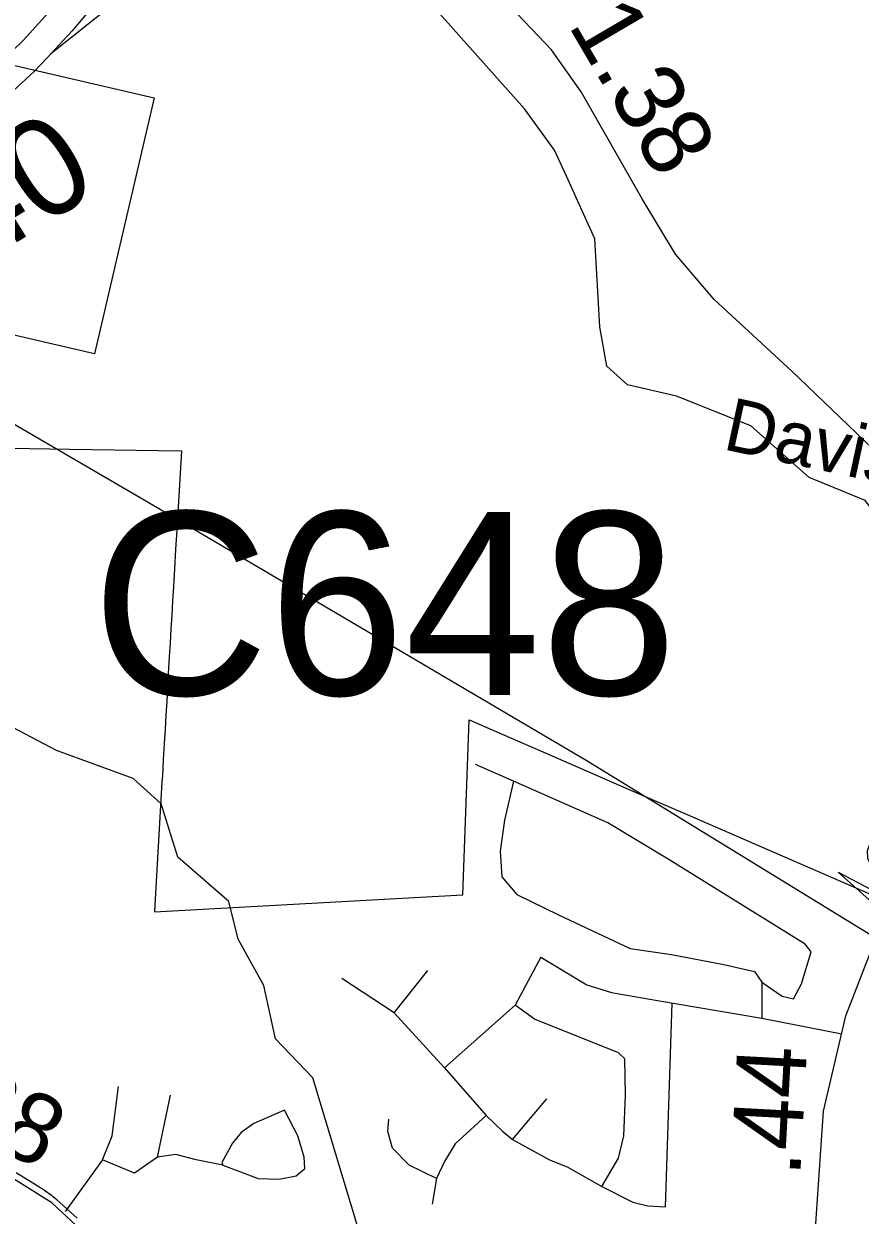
# Model space of a CAD drawing. Extents: x 2001466 to 31450019, y -30647475 to 847247.
# Drawn here: x 2039837 to 2042835, y 759848 to 764118 of the extents above; entities that cross this region are included whole.
import ezdxf

# ---------------------------------------------------------------- set-up
doc = ezdxf.new("R2010")
doc.units = 0
for name, color, linetype in [('Exist Hydrographic Creek Single Shore', 7, 'Continuous'), ('Exist Road Non-System Type 51', 7, 'Continuous'), ('Exist Road Primary NC Shield CELL', 7, 'Continuous'), ('Exist Road Primary NC Shield Number Label', 7, 'Continuous'), ('Exist Road Primary NC UnDivided 4 Lane Attributed', 7, 'Continuous'), ('Exist Road Secondary Mileage Hundredths English Label', 7, 'Continuous'), ('Exist Road Secondary Structure Culvert Attributed CELL', 7, 'Continuous'), ('Exist Road Secondary Structure Culvert Number Label', 7, 'Continuous'), ('Exist Road Secondary Type 51 Attributed', 7, 'Continuous'), ('Exist Road Secondary Type 51 Label', 7, 'Continuous'), ('Exist Utilities Electrical Transmission Line', 7, 'Continuous'), ('Map Preparation Boundary City Limit Buffer Line', 7, 'Continuous'), ('Prop Road Primary Interstate Projected', 7, 'Continuous')]:
    doc.layers.add(name, color=color, linetype=linetype)

msp = doc.modelspace()

# ---------------------------------------------------------------- linework, layer by layer
at = {"layer": 'Exist Hydrographic Creek Single Shore'}
for points in [[(2043079.9, 760725.2), (2043028.9, 760844), (2042944.6, 760978.3), (2042890.8, 761064.9), (2042862.5, 761126.1), (2042861.4, 761154.4), (2042873.8, 761189.5), (2042979.2, 761343.4), (2043003.2, 761818.6), (2043027.2, 762185.7), (2042852.1, 762409), (2042652.2, 762491.9), (2042443.2, 762676.6), (2042176, 762783.8), (2042001.1, 762823.4), (2041926.1, 762890.6), (2041901.1, 763032.2), (2041883.2, 763347.5), (2041782.4, 763571.5), (2041738.8, 763664.8), (2041631.1, 763813.2), (2041061, 764453.7)], [(2041184.2, 758548.5), (2041284.1, 758572.8), (2041359.1, 758830.5), (2041350.1, 759116), (2041266.2, 759308.1), (2041116.1, 759531), (2040873.1, 760339.8), (2040739.2, 760480.4), (2040697.2, 760671.5), (2040605.1, 760837.4), (2040571.1, 760972.7), (2040388.2, 761130.6), (2040329.1, 761322.1), (2040229.1, 761412.7), (2039954.1, 761513.5), (2039478.2, 761762.7), (2039353.1, 761860.5)]]:
    msp.add_lwpolyline(points, dxfattribs=at)
at = {"layer": 'Exist Road Non-System Type 51'}
for points in [[(2041591.5, 761403), (2041455.3, 761463.2)], [(2041591.5, 761403), (2041559.9, 761263.5), (2041544, 761152.6), (2041550.4, 761060.6), (2041604.2, 760997.2), (2041753.1, 760924.3), (2042009.7, 760803.9), (2042158.5, 760781.7), (2042345.4, 760746.8), (2042456.3, 760721.5), (2042481.6, 760683.4), (2042481.6, 760553.5)], [(2042481.6, 760683.4), (2042554.5, 760632.7), (2042595.7, 760623.2), (2042624.2, 760677.1), (2042659, 760791.2), (2042636.8, 760819.7), (2042145.9, 761124), (2041930.5, 761254), (2041591.5, 761403)], [(2041689.7, 760772.2), (2041597.9, 760601)], [(2041689.7, 760772.2), (2041854.4, 760673.9), (2041943.1, 760645.4), (2042107.9, 760616.9), (2042481.6, 760553.5)], [(2041163.9, 760572.5), (2041284.3, 760724.6)], [(2041163.9, 760572.5), (2040977, 760696.1)], [(2041597.9, 760601), (2041344.5, 760376)], [(2041908.3, 759951.2), (2041968.5, 760052.6), (2041987.5, 760131.9), (2041993.8, 760277.7), (2041990.7, 760407.7), (2041968.5, 760429.8), (2041667.6, 760550.3), (2041597.9, 760601)], [(2042136.4, 759878.3), (2042161.1, 760607.8)], [(2041344.5, 760376), (2041163.9, 760572.5)], [(2042481.6, 760553.5), (2042768.5, 760497.6)], [(2041344.5, 760376), (2041493.3, 760204.8)], [(2040118.9, 760046.3), (2040153.8, 760131.9), (2040175.9, 760309.4)], [(2040549.7, 760027.3), (2040454.7, 760046.3), (2040381.8, 760065.3), (2040315.3, 760055.8), (2040362.8, 760277.7)], [(2041588.4, 760119.2), (2041711.9, 760265)], [(2040549.7, 760027.3), (2040676.4, 759979.7), (2040752.4, 759976.6), (2040812.6, 759989.2), (2040844.3, 760014.6), (2040841.1, 760055.8), (2040819, 760131.9), (2040771.5, 760223.8), (2040660.6, 760176.3), (2040616.2, 760144.6), (2040584.6, 760106.5), (2040546.6, 760036.8), (2040549.7, 760027.3)], [(2041493.3, 760204.8), (2041382.5, 760103.4), (2041344.5, 760040), (2041316, 759979.7)], [(2041493.3, 760204.8), (2041553.5, 760147.7), (2041588.4, 760119.2)], [(2041316, 759979.7), (2041217.8, 760027.3), (2041157.6, 760087.5), (2041141.7, 760147.7), (2041144.9, 760192.1)], [(2041588.4, 760119.2), (2041721.4, 760046.3), (2041784.8, 760020.9), (2041908.3, 759951.2)], [(2040118.9, 760046.3), (2039985.3, 759861.6)], [(2040315.3, 760055.8), (2040233, 759998.8), (2040118.9, 760046.3)], [(2041316, 759979.7), (2041300.1, 759887.8)], [(2041908.3, 759951.2), (2042019.2, 759894.1), (2042073, 759881.5), (2042136.4, 759878.3)]]:
    msp.add_lwpolyline(points, dxfattribs=at)
at = {"layer": 'Exist Road Primary NC Shield CELL'}
msp.add_lwpolyline([(2039172.7, 763148.3), (2039385.9, 764065.8), (2040303.3, 763852.6), (2040090.2, 762935.2)], close=True, dxfattribs=at)
at = {"layer": 'Exist Road Primary NC UnDivided 4 Lane Attributed'}
for points in [[(2040564.2, 764915.3), (2040447.9, 764776.5), (2040390.7, 764708.7), (2040280.7, 764578.4), (2040250.7, 764541.7), (2040032.2, 764280), (2039955.9, 764192.9), (2039835.1, 764059), (2039794.9, 764019.5), (2039715.1, 763944.6), (2039659, 763896.3), (2039631.9, 763870.7), (2039505.6, 763770.6), (2039426.2, 763714.5), (2039296.6, 763629.2), (2039181, 763560.3), (2039109.7, 763521.8), (2039044.4, 763490.2), (2038889.1, 763420.1), (2038718.6, 763355.9), (2038257.3, 763205.6), (2038219.2, 763193.8)], [(2040650.8, 764852.8), (2040555.3, 764741.4), (2040365.5, 764514.8), (2040223.1, 764344.2), (2040116.3, 764220.4), (2040067.2, 764160.8), (2040009.4, 764093), (2039932.4, 764008.9)], [(2039932.4, 764008.9), (2039921.7, 763997.5), (2039896.2, 763971.5), (2039875.1, 763948.2), (2039718.7, 763804.4)]]:
    msp.add_lwpolyline(points, dxfattribs=at)
at = {"layer": 'Exist Road Secondary Structure Culvert Attributed CELL'}
msp.add_lwpolyline([(2042929.3, 761190.9), (2043054, 760810.8), (2042756, 761077.7), (2042944.6, 760978.3)], close=True, dxfattribs=at)
at = {"layer": 'Exist Road Secondary Type 51 Attributed'}
for points in [[(2042874.6, 758665.8), (2042761.2, 759056.4), (2042687.2, 759375.2), (2042671.1, 759747.2), (2042703.3, 760220.7), (2042783.7, 760562.1), (2042944.6, 760978.3), (2043123.3, 761397.1), (2043178, 761609.7), (2043200.5, 761783.6), (2043176.4, 761995.4), (2043116.8, 762195.1), (2043017.1, 762415.7), (2042878.7, 762596), (2042589, 762873), (2042310.6, 763129.9), (2042172.2, 763292.6), (2042053.1, 763490.6), (2041834.3, 763873.9), (2041728, 764025.3), (2041583.2, 764175.9)], [(2040946, 758057.5), (2040968.5, 758316), (2040968.5, 758546.3), (2040966.9, 758752.4), (2040939.5, 758925.5), (2040894.5, 759165.5), (2040826.9, 759292.7), (2040736.8, 759403.8), (2040645, 759469), (2040455.1, 759528.6), (2040233.1, 759596.2), (2040131.7, 759671.9), (2040023.9, 759810.4), (2039937, 759891.8), (2039727.8, 760022.2)]]:
    msp.add_lwpolyline(points, dxfattribs=at)
at = {"layer": 'Exist Utilities Electrical Transmission Line'}
msp.add_lwpolyline([(2037200.7, 764212.3), (2037876.5, 763814.3), (2039032.6, 763130.7), (2040281.8, 762403.1), (2041852.9, 761478.9), (2042888.7, 760842.6)], dxfattribs=at)
at = {"layer": 'Map Preparation Boundary City Limit Buffer Line'}
for points in [[(2039496, 762601.7), (2040000, 762593.7), (2040399.9, 762587.4), (2040401.9, 762587.2), (2040384.5, 762304.4), (2040380.4, 762233.5), (2040376.2, 762164.6), (2040372.8, 762100.7), (2040369.6, 762048.9), (2040366.8, 761998.9), (2040363.8, 761949), (2040360.9, 761899.1), (2040357.9, 761848.7), (2040354.4, 761789.3), (2040351.5, 761739.4), (2040348.6, 761689.5), (2040345.8, 761639.5), (2040342.8, 761589.6), (2040339.8, 761538.7), (2040336.4, 761480.8), (2040333.1, 761422.9)], [(2040333.1, 761422.9), (2040331.8, 761400.3), (2040307.2, 760980.3), (2040304.5, 760934.9), (2041409.8, 760995.6), (2041433, 761623.3), (2041732.8, 761492.9), (2042055.8, 761352.6), (2042214.4, 761283.7), (2042389.5, 761207.7), (2042818.5, 761021.2), (2042865.5, 761000.8)], [(2040028.2, 759837.2), (2039954.9, 759903.4), (2039948.9, 759908.1), (2039941.8, 759913.6), (2039935.8, 759918.1), (2039931.4, 759921.4), (2039924.9, 759926.1), (2039919.2, 759930.2), (2039910.1, 759936.4), (2039901.9, 759942), (2039897.2, 759945.1), (2039883.8, 759953.6), (2039808.6, 760000)]]:
    msp.add_lwpolyline(points, dxfattribs=at)
at = {"layer": 'Prop Road Primary Interstate Projected'}
msp.add_lwpolyline([(2040855.6, 764709), (2040828.5, 764690.2), (2040756.3, 764644.6), (2040705, 764611.1), (2040668.9, 764585.8), (2040607, 764543.7), (2040555.9, 764506.5), (2040505, 764468.3), (2040464, 764438.6), (2040426.5, 764408.5), (2040373.7, 764366.1), (2040328.8, 764328.8), (2040282.4, 764290.9), (2040244.4, 764259.2), (2040188.7, 764214.3), (2040135.6, 764170.2), (2040073.7, 764121.5), (2039932.4, 764008.9)], dxfattribs=at)

# ---------------------------------------------------------------- texts
at = {"layer": 'Exist Road Primary NC Shield Number Label'}
msp.add_text('540', height=350, rotation=31.918, dxfattribs=at).set_placement((2039452.9, 763111.4))
at = {"layer": 'Exist Road Secondary Mileage Hundredths English Label'}
for s, rotation, p in [('1.38', 300.3752, (2041785.3, 764114.3)), ('.44', 86.9065, (2042619.2, 759983.7)), ('.88', 331.7322, (2039484.2, 760227.8))]:
    msp.add_text(s, height=250, rotation=rotation, dxfattribs=at).set_placement(p)
at = {"layer": 'Exist Road Secondary Structure Culvert Number Label'}
msp.add_text('C648', height=656.17, dxfattribs=at).set_placement((2040080.5, 761712.5))
at = {"layer": 'Exist Road Secondary Type 51 Label'}
msp.add_text('Davis', height=190, rotation=347.8522, dxfattribs=at).set_placement((2042337.9, 762594.1))

doc.saveas('drawing.dxf')
